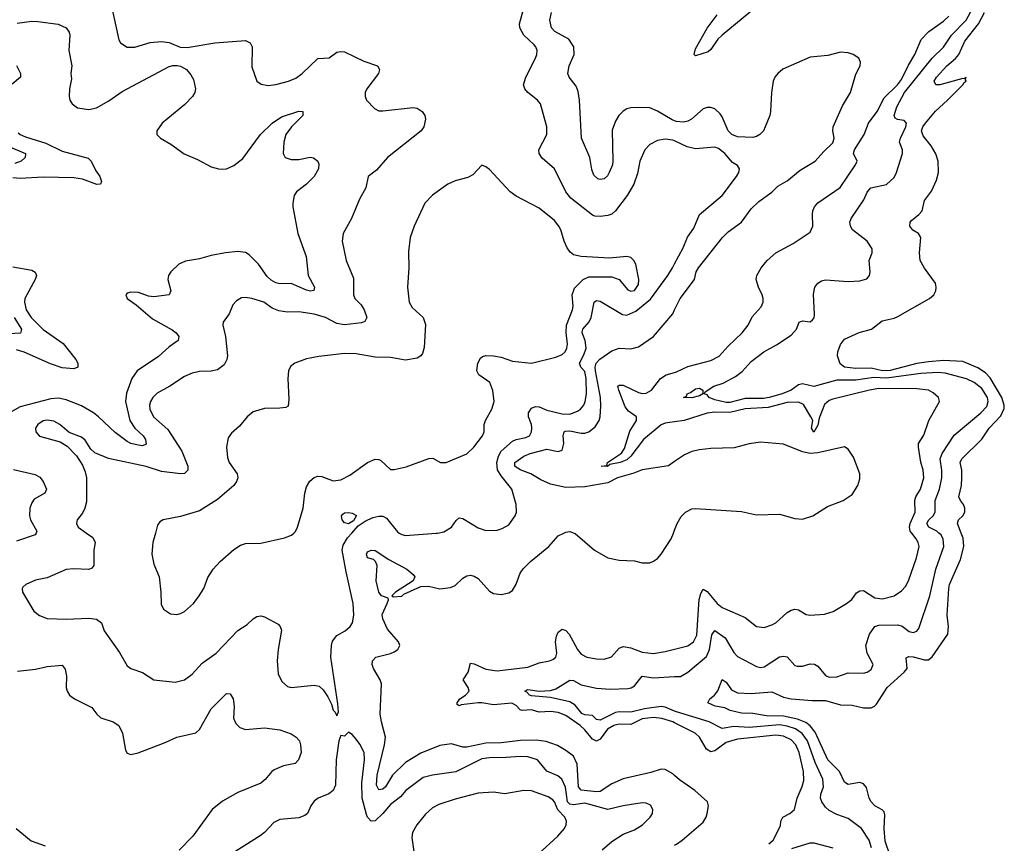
# Model space of a CAD drawing. Header units: inches. Extents: x 1552611 to 1694776, y 811966 to 917215.
# Tile 542 of 549: x 1686567 to 1691728, y 898373 to 902692. Entities that reach past the tile are written whole.
import ezdxf

# ---------------------------------------------------------------- set-up
doc = ezdxf.new("R2010")
doc.units = ezdxf.units.IN
doc.header["$MEASUREMENT"] = 0
for name, color, linetype in [('B6889', 7, 'Continuous'), ('B6899', 7, 'Continuous'), ('B6980', 7, 'Continuous'), ('B6990', 7, 'Continuous')]:
    doc.layers.add(name, color=color, linetype=linetype)

msp = doc.modelspace()

# ---------------------------------------------------------------- linework, layer by layer
at = {"layer": 'B6889', "color": 5}
for points, elevation in [([(1686652.4, 900000), (1686648.7, 899990), (1686550, 899956.8)], 820), ([(1686916.2, 900000), (1686950, 899976), (1686962.2, 899950), (1686954.7, 899910), (1686954.7, 899830), (1686944.7, 899815.3), (1686930, 899808.7), (1686850, 899812.2), (1686810, 899808.3), (1686710, 899765.1), (1686650, 899753), (1686598.8, 899730), (1686583.4, 899716.6), (1686579.1, 899710), (1686581.6, 899690), (1686640.4, 899590), (1686670, 899567.4), (1686711.3, 899551.3), (1686810, 899547.9), (1686930, 899554.4), (1686970, 899548.5), (1686995.8, 899530), (1687010, 899487.3), (1687090, 899373.4), (1687130, 899304.4), (1687150.2, 899290.2), (1687210, 899268.7), (1687270, 899230.3), (1687382.4, 899217.6), (1687430, 899230.4), (1687470, 899260.3), (1687522.8, 899317.2), (1687596.1, 899370), (1687710, 899488.9), (1687759.1, 899520.9), (1687791.5, 899550), (1687810, 899562), (1687830, 899565.5), (1687850, 899560.9), (1687921.5, 899521.5), (1687931.7, 899510), (1687939.7, 899490), (1687921.1, 899390), (1687915.8, 899330), (1687922.4, 899262.4), (1687940.7, 899220.7), (1687970, 899195.3), (1687990, 899190.3), (1688110, 899201.7), (1688136.3, 899196.3), (1688157.8, 899177.8), (1688181.4, 899141.4), (1688202, 899102), (1688210, 899072), (1688221, 899061), (1688230, 899042), (1688237.2, 899062.8), (1688235.1, 899104.9), (1688198.6, 899350), (1688200.7, 899410), (1688207.3, 899432.7), (1688230, 899463.6), (1688272.5, 899487.5), (1688299.7, 899510), (1688311, 899530), (1688318.8, 899570), (1688315.3, 899630), (1688277.3, 899797.3), (1688257.6, 899910), (1688263, 899937), (1688284.7, 899975.3), (1688307.2, 900000)], 840), ([(1687278.5, 900000), (1687264.9, 899950), (1687260.3, 899890), (1687270, 899836), (1687297.6, 899770), (1687306.7, 899690), (1687307.8, 899627.8), (1687321.1, 899601.1), (1687356.9, 899576.9), (1687390, 899573.4), (1687410, 899577.6), (1687430, 899588.4), (1687477, 899630), (1687507.6, 899670), (1687531.5, 899710), (1687552.6, 899767.4), (1687581.6, 899810), (1687618.4, 899850), (1687690, 899914.6), (1687723.6, 899936.4), (1687750, 899944.9), (1687830, 899947.2), (1687954.4, 899974.4), (1687991.2, 899988.8), (1688003.6, 900000)], 860), ([(1690000, 898728.2), (1689990, 898737.2), (1689950, 898760.5), (1689930, 898761.3), (1689875.6, 898744.4), (1689730, 898711.7), (1689670, 898684.7), (1689610, 898645.1), (1689590, 898643), (1689510, 898651.3), (1689496, 898670), (1689488.3, 898788.3), (1689469.5, 898829.5), (1689430, 898860.2), (1689385.1, 898885.1), (1689326.9, 898906.9), (1689273.3, 898913.4), (1689191.9, 898911.9), (1689090, 898900.1), (1689010, 898897.6), (1688910, 898877.3), (1688890, 898877.8), (1688830, 898894.3), (1688770, 898886.5), (1688670, 898846.4), (1688590, 898797.3), (1688521, 898730), (1688483.6, 898670), (1688470, 898657.1), (1688450, 898653.6), (1688437.9, 898677.9), (1688440.4, 898730), (1688479.5, 898890), (1688484.7, 898930), (1688463.2, 899010), (1688457.1, 899050), (1688463.1, 899210), (1688456.1, 899230), (1688420.7, 899290), (1688414.8, 899310), (1688416, 899330), (1688434.5, 899350), (1688510, 899368.3), (1688530, 899377.3), (1688549.6, 899390), (1688559.7, 899410), (1688553.1, 899430), (1688495.2, 899495.2), (1688469.9, 899550), (1688467.1, 899572.9), (1688493.7, 899630), (1688500.4, 899650), (1688498.6, 899658.6), (1688463.7, 899670), (1688450, 899689.2), (1688436, 899750), (1688440.7, 899830), (1688431.6, 899851.6), (1688421.6, 899861.6), (1688389.7, 899870), (1688384.4, 899890), (1688390, 899902), (1688408.7, 899910), (1688430, 899907.7), (1688501.4, 899861.4), (1688596.5, 899810), (1688630, 899782.4), (1688637.3, 899770), (1688630.2, 899749.8), (1688537.6, 899690), (1688517.3, 899670), (1688526.3, 899666.3), (1688570, 899669.7), (1688581, 899679), (1688670, 899719.7), (1688710, 899722.2), (1688770, 899707.4), (1688825.9, 899714.1), (1688850, 899724.9), (1688890, 899763.7), (1688910, 899774.9), (1688930, 899778.9), (1688950, 899774.6), (1688970, 899761.7), (1689030, 899694.9), (1689050, 899683.6), (1689090, 899677.6), (1689130, 899686), (1689150, 899699.1), (1689168.5, 899731.5), (1689189.7, 899790), (1689206.8, 899813.2), (1689244, 899850), (1689339.7, 899930), (1689390, 899984.6), (1689419.8, 900000)], 820), ([(1688556.7, 900000), (1688570, 899991.7), (1688590, 899986.7), (1688750, 899998.6), (1688757, 900000)], 840), ([(1689472.8, 900000), (1689478.2, 899998.2), (1689579.5, 899910), (1689650, 899870.2), (1689710, 899857.3), (1689790, 899853.8), (1689830, 899844.2), (1689870, 899844.6), (1689890, 899851.8), (1689910, 899866), (1689930, 899888.7), (1689982, 899970), (1689994, 900000)], 820), ([(1690000, 899004.8), (1689989.8, 899010), (1689932.2, 899027.8), (1689890, 899032.3), (1689830, 899026), (1689770, 898996.6), (1689710, 898998), (1689680.6, 898990), (1689648.2, 898971.8), (1689610, 898918.8), (1689590, 898908.4), (1689570, 898918.5), (1689530, 898968.5), (1689504.1, 898990), (1689430, 899043.7), (1689390, 899059.7), (1689350, 899064.8), (1689290, 899061.1), (1689250, 899072.6), (1689200.9, 899070), (1689190, 899072.9), (1689170, 899095.4), (1689147.1, 899107.2), (1689050, 899099.1), (1688990, 899110.3), (1688970, 899109.6), (1688881, 899099), (1688870, 899093.5), (1688860.7, 899100.7), (1688860.6, 899110), (1688873.2, 899130), (1688902.9, 899150), (1688922.8, 899170), (1688918.4, 899190), (1688891.9, 899230), (1688918, 899270), (1688930, 899317.8), (1688950, 899314.4), (1689010, 899286), (1689070, 899277.3), (1689230, 899297.2), (1689290, 899319.8), (1689344.5, 899330), (1689362.3, 899337.7), (1689377.3, 899350), (1689383, 899370), (1689376.1, 899430), (1689380.7, 899459.3), (1689390, 899480.2), (1689410, 899495.2), (1689430, 899489.2), (1689447.5, 899470), (1689490.2, 899390), (1689510, 899365.6), (1689540.5, 899350), (1689590, 899339.8), (1689630, 899339.3), (1689669.1, 899350.9), (1689710, 899395.8), (1689730, 899405), (1689770, 899398), (1689830, 899375.3), (1689890, 899368.6), (1689950, 899378), (1690000, 899391.1)], 780), ([(1686554.9, 899274.9), (1686650, 899286.2), (1686710, 899299.7), (1686790, 899306.4), (1686805.5, 899285.5), (1686811.3, 899248.7), (1686810.3, 899190), (1686815.3, 899170), (1686828.4, 899150), (1686854, 899130), (1686944.9, 899084.9), (1686970.4, 899050), (1686991.4, 899031.4), (1687057.3, 899010), (1687086.4, 898990), (1687106, 898950), (1687122, 898862), (1687130, 898845.5), (1687150, 898839.5), (1687187.6, 898847.6), (1687330, 898902), (1687390, 898930.2), (1687490, 898951.8), (1687510, 898970.4), (1687570, 899077.4), (1687650, 899159.1), (1687670, 899157.3), (1687686.4, 899130), (1687691.2, 899091.2), (1687688.2, 899030), (1687700.4, 899000.5), (1687720.6, 898980.6), (1687750, 898970.2), (1687850, 898979.2), (1687930, 898968), (1687990, 898946.5), (1688015.3, 898930), (1688032.9, 898910), (1688039.6, 898890), (1688042.3, 898850), (1688029.1, 898810.9), (1688010, 898791.5), (1687950, 898778.6), (1687901.1, 898758.9), (1687887.8, 898750), (1687853.2, 898706.8), (1687830.9, 898689.1), (1687710, 898639.3), (1687630, 898594.8), (1687575.8, 898550), (1687474.6, 898410), (1687402.8, 898337.2)], 820), ([(1690000, 899066), (1689950, 899087), (1689930, 899089.9), (1689841.6, 899078.4), (1689770, 899060.8), (1689710, 899062.3), (1689690, 899058.3), (1689610, 899019.6), (1689600.6, 899020.6), (1689590, 899022.9), (1689570, 899042.9), (1689530, 899045.9), (1689514, 899054), (1689478.2, 899098.2), (1689450, 899114.9), (1689350, 899138), (1689250, 899146.5), (1689238.9, 899150), (1689225.2, 899165.2), (1689214, 899170), (1689230, 899179.6), (1689290, 899171.2), (1689350, 899175.1), (1689376.9, 899183.1), (1689450, 899228.6), (1689470, 899226.7), (1689510, 899204.7), (1689590, 899186.2), (1689662.1, 899182.1), (1689754.4, 899185.6), (1689771.8, 899188.2), (1689790, 899198.4), (1689830, 899249.1), (1689890, 899241.4), (1690000, 899247)], 760), ([(1689620.7, 898339.3), (1689670, 898382.2), (1689730, 898420.9), (1689790, 898443.6), (1689831.3, 898470), (1689871.5, 898510), (1689884.2, 898530), (1689886.3, 898550), (1689873, 898573), (1689850, 898583.5), (1689830, 898586), (1689731, 898570), (1689650, 898550.9), (1689530, 898583.5), (1689470, 898574.4), (1689450, 898577.8), (1689438, 898590), (1689428, 898668), (1689409, 898709), (1689386.9, 898726.9), (1689330, 898750.8), (1689280.5, 898810), (1689230, 898827.3), (1689190, 898829.1), (1689117.2, 898822.8), (1689030, 898821.9), (1688990, 898815.3), (1688852.7, 898747.3), (1688730.1, 898729.9), (1688682.4, 898717.6), (1688590.7, 898649.3), (1688562.7, 898617.3), (1688510, 898576.3), (1688470.4, 898529.6), (1688430, 898490.7), (1688410, 898489.8), (1688390.4, 898510.4), (1688384.3, 898524.3), (1688362.7, 898610), (1688360.2, 898690), (1688374.2, 898810), (1688372.8, 898850), (1688350, 898893.6), (1688330, 898919.5), (1688310, 898944), (1688290, 898955.3), (1688270, 898935.3), (1688250, 898939), (1688239.3, 898910), (1688225, 898810), (1688221.5, 898678.5), (1688210.2, 898649.8), (1688187.5, 898632.5), (1688130.6, 898610), (1688110, 898594.3), (1688092.2, 898570), (1688074.9, 898530), (1688060.9, 898519.1), (1688030, 898506.2), (1687930, 898497.2), (1687898.4, 898481.6), (1687850.4, 898430), (1687827.6, 898412.4), (1687680.8, 898319.2)], 840), ([(1689284.2, 898315.8), (1689386.9, 898410), (1689422, 898450), (1689431.1, 898470), (1689432.6, 898490), (1689424, 898510), (1689388.1, 898548.1), (1689370, 898589.7), (1689360.7, 898600.7), (1689337.6, 898617.6), (1689250, 898647.4), (1689210, 898649.9), (1689110, 898632.1), (1689050, 898641.8), (1688970, 898636.3), (1688850, 898605), (1688763.6, 898576.4), (1688730, 898558.5), (1688694.2, 898525.8), (1688648, 898470), (1688625, 898430), (1688622.7, 898402.7), (1688633.7, 898330)], 860), ([(1686548.5, 898450), (1686626.2, 898386.2), (1686700.4, 898360.4)], 780)]:
    msp.add_lwpolyline(points, dxfattribs=dict(at, elevation=elevation))
at = {"layer": 'B6899', "color": 5}
for points, elevation in [([(1690000, 899247), (1690031.4, 899248.6), (1690070, 899270.9), (1690167.3, 899352.7), (1690183.4, 899390), (1690194.2, 899465.8), (1690210, 899488.9), (1690265.7, 899450), (1690310, 899372.8), (1690330, 899352.2), (1690430, 899299.6), (1690450, 899294.9), (1690470, 899298.2), (1690550, 899351.3), (1690570, 899354.9), (1690590.2, 899350.2), (1690630, 899306), (1690642.3, 899302.3), (1690670, 899302), (1690710, 899314.6), (1690732.3, 899312.3), (1690750, 899301.3), (1690790, 899252.2), (1690810, 899244), (1690850, 899246.5), (1690910, 899267.4), (1690990, 899265.3), (1691010, 899270.3), (1691030, 899285.3), (1691041.3, 899310), (1691009.7, 899370), (1691002.7, 899410), (1691021.8, 899470), (1691049.2, 899510.8), (1691070, 899517.5), (1691170, 899518), (1691191.9, 899511.9), (1691230, 899483.1), (1691250, 899478), (1691270, 899484.9), (1691280.6, 899499.4), (1691337.1, 899670), (1691368.7, 899810), (1691410.5, 899930), (1691407.8, 899967.8), (1691396.5, 899990), (1691385.6, 900000)], 760), ([(1690000, 899391.1), (1690070, 899409.4), (1690098.7, 899430), (1690115.7, 899464.3), (1690128.1, 899651.9), (1690136.6, 899683.4), (1690150, 899706.4), (1690170, 899693.1), (1690222.2, 899630), (1690249.1, 899610), (1690370, 899557.3), (1690430, 899510.3), (1690470, 899505.2), (1690510, 899518.2), (1690529.7, 899530), (1690590, 899583.6), (1690610, 899596.1), (1690630, 899600.3), (1690650, 899596.9), (1690690, 899573.1), (1690710, 899569.1), (1690784.9, 899575.1), (1690830.8, 899589.2), (1690901.6, 899630), (1690929, 899651), (1690952.8, 899687.2), (1690970, 899697.4), (1690990, 899698.3), (1691050, 899660.6), (1691090, 899655.9), (1691150, 899670.2), (1691190, 899697.8), (1691210, 899719.6), (1691225.7, 899750), (1691267.8, 899870), (1691282, 899930), (1691277.3, 899950), (1691265.9, 899970), (1691243.1, 900000)], 780), ([(1691155.2, 898230), (1691104, 898384), (1691098.3, 898450), (1691102.1, 898522.1), (1691097.7, 898537.7), (1691088.3, 898548.3), (1691050, 898569), (1691030.7, 898590), (1691019.5, 898610), (1691006.2, 898666.2), (1690990, 898684.4), (1690970, 898691.2), (1690910, 898681.2), (1690890, 898693.7), (1690863.8, 898750), (1690803.5, 898810), (1690736.1, 898956.1), (1690709.6, 898989.5), (1690686.9, 899006.9), (1690644.9, 899024.9), (1690570, 899040.4), (1690482.2, 899042.2), (1690410, 899053.8), (1690350, 899055), (1690291.6, 899070), (1690262.7, 899082.7), (1690212.2, 899092.2), (1690174.5, 899110), (1690185.2, 899130), (1690209.8, 899150.2), (1690226.7, 899173.3), (1690250, 899232), (1690270, 899218.7), (1690297.8, 899177.8), (1690330, 899161.4), (1690401.3, 899158.7), (1690510, 899168.1), (1690570, 899140.1), (1690610, 899131.1), (1690721.2, 899121.2), (1690790, 899122.2), (1690870, 899098.9), (1690930, 899097.4), (1690990, 899084.3), (1691030, 899083.8), (1691048, 899092), (1691057.5, 899102.5), (1691114.9, 899190), (1691203.2, 899270), (1691218.3, 899290), (1691214.3, 899345.7), (1691228.2, 899351.8), (1691249.9, 899350.1), (1691310, 899335), (1691330, 899335.5), (1691350, 899350.8), (1691432.6, 899470), (1691434.8, 899510), (1691429.2, 899570), (1691437.4, 899710), (1691441.6, 899730), (1691499.3, 899860.7), (1691515.4, 899930), (1691512.7, 899972.7), (1691502.1, 900000)], 740), ([(1691032.8, 898350), (1691019, 898390), (1690979.2, 898450), (1690910, 898503.5), (1690850, 898524), (1690810, 898544.5), (1690790, 898562), (1690771, 898590), (1690764.7, 898610), (1690766.2, 898630), (1690780.2, 898670), (1690776.1, 898710), (1690736.7, 898796.7), (1690696.1, 898910), (1690669.3, 898949.3), (1690634, 898974), (1690590, 898988.1), (1690550, 898994.1), (1690390, 898980.1), (1690310, 898985.1), (1690250, 898975.3), (1690181.5, 899010), (1690010, 899061.8), (1690000, 899066)], 760), ([(1690494.4, 898370), (1690516.3, 898390), (1690555.4, 898464.6), (1690556.1, 898490), (1690566.4, 898510), (1690603.9, 898530), (1690628.8, 898550), (1690642.3, 898610), (1690668.5, 898671.5), (1690677.1, 898703), (1690676, 898750), (1690652.6, 898850), (1690635.1, 898890), (1690610, 898916.3), (1690570, 898935.7), (1690530, 898940.9), (1690330, 898919.8), (1690270, 898901.3), (1690210, 898857.6), (1690190, 898852.8), (1690166.2, 898866.2), (1690131, 898930), (1690108.1, 898950), (1690000, 899004.8)], 780), ([(1690000, 898364), (1690010, 898369.4), (1690038.7, 898390), (1690150, 898484.2), (1690165.1, 898510), (1690169.7, 898530), (1690176.9, 898570), (1690172.6, 898590), (1690106, 898650), (1690025.2, 898705.2), (1690000, 898728.2)], 820), ([(1690615, 898345), (1690710, 898375.5), (1690730, 898374.8), (1690830, 898350.1)], 760)]:
    msp.add_lwpolyline(points, dxfattribs=dict(at, elevation=elevation))
at = {"layer": 'B6980', "color": 5}
for points, elevation in [([(1690000, 902056.3), (1689990, 902061), (1689950, 902064.8), (1689910, 902058), (1689870, 902037.6), (1689844.4, 902010), (1689816.9, 901950), (1689805.8, 901885.9), (1689786.7, 901830), (1689751.6, 901770), (1689690.7, 901689.3), (1689670, 901671.9), (1689650, 901665), (1689610, 901659.8), (1689581.6, 901661.6), (1689570, 901666.3), (1689455.4, 901755.4), (1689429.8, 901790), (1689371.1, 901910), (1689306.1, 901966.1), (1689289.8, 901990), (1689288.7, 902010), (1689330.7, 902090), (1689329.8, 902130), (1689297.4, 902250), (1689280.5, 902270), (1689230.6, 902310.6), (1689214, 902330), (1689208.5, 902350), (1689219.2, 902390), (1689270.9, 902490), (1689278.5, 902510), (1689279.7, 902530), (1689273, 902550), (1689262.6, 902562.6), (1689209.6, 902610), (1689188.6, 902648.6), (1689186.9, 902670), (1689220.5, 902790)], 840), ([(1687045.8, 902770), (1687086.6, 902586.6), (1687095.5, 902570), (1687130, 902548), (1687170, 902547.6), (1687250, 902572.3), (1687310, 902578.2), (1687350, 902572.4), (1687407.3, 902547.3), (1687445.3, 902545.3), (1687590, 902571.1), (1687750, 902583.1), (1687774.9, 902570), (1687785.3, 902550), (1687784.2, 902444.2), (1687810.3, 902370.3), (1687833.4, 902353.4), (1687870, 902346.5), (1687910, 902351.5), (1687975.1, 902370), (1688013.9, 902386.1), (1688048.3, 902410), (1688130, 902488.5), (1688188.2, 902491.8), (1688230, 902522), (1688250, 902525.7), (1688270, 902523.1), (1688370, 902474.9), (1688442.8, 902450), (1688450, 902438), (1688453.4, 902430), (1688447.7, 902410), (1688386.7, 902330), (1688378.4, 902310), (1688378, 902290), (1688385.5, 902270), (1688426.4, 902226.4), (1688450, 902214.4), (1688470, 902213.7), (1688630, 902232.2), (1688650, 902227.3), (1688676, 902210), (1688690.7, 902190), (1688694, 902170), (1688686, 902130), (1688671, 902110), (1688494, 901970), (1688436.7, 901903.3), (1688393, 901870), (1688381.3, 901810), (1688348.4, 901750), (1688306, 901650), (1688261.8, 901570), (1688256.9, 901530), (1688278.7, 901430), (1688315.9, 901335.9), (1688316.5, 901250), (1688323.2, 901230), (1688356, 901196), (1688372.9, 901170), (1688386, 901130), (1688375.8, 901110), (1688358.3, 901101.7), (1688270, 901091.1), (1688230, 901099.5), (1688170, 901130.6), (1688110, 901148.1), (1688030, 901160.4), (1687970, 901158.7), (1687925, 901165), (1687890, 901179.1), (1687847, 901210), (1687784, 901230), (1687750, 901234.7), (1687730, 901232.8), (1687702.6, 901217.4), (1687683.8, 901196.2), (1687665.5, 901150), (1687633.8, 901106.2), (1687631.4, 901090), (1687645.7, 901030), (1687656, 900930), (1687653.4, 900910), (1687638, 900882), (1687603.7, 900856.3), (1687570, 900849.7), (1687510, 900848), (1687470, 900838), (1687430, 900821.1), (1687354.4, 900770), (1687287.1, 900732.9), (1687264.1, 900710), (1687252.8, 900690), (1687247.9, 900670), (1687249.4, 900650), (1687268.4, 900610), (1687343, 900543), (1687416.8, 900430), (1687447.9, 900350), (1687448.5, 900330), (1687430, 900313), (1687409.1, 900310.9), (1687310, 900322.2), (1687230, 900349.8), (1687031.8, 900391.8), (1686961.3, 900421.3), (1686940.1, 900440.1), (1686910, 900486.6), (1686890, 900502.9), (1686826.6, 900526.6), (1686777.6, 900570), (1686746.3, 900586.3), (1686711.2, 900591.2), (1686690, 900587.7), (1686661.5, 900570), (1686650.3, 900550), (1686652, 900530), (1686670, 900508.8), (1686779, 900479), (1686815.4, 900455.4), (1686865.1, 900405.1), (1686895.4, 900355.4), (1686910, 900321), (1686916.9, 900290), (1686916.7, 900163.3), (1686908.9, 900130), (1686895.3, 900104.7), (1686868, 900070), (1686863.8, 900050), (1686874, 900030), (1686916.2, 900000)], 840), ([(1690000, 902162.3), (1689987.1, 902167.1), (1689910, 902212.6), (1689870, 902229.1), (1689812, 902231.9), (1689770, 902229.9), (1689750, 902223.9), (1689730, 902212.9), (1689708.1, 902190), (1689690, 902159.7), (1689673.4, 902113.4), (1689675.9, 901950), (1689673.6, 901930), (1689657.6, 901890), (1689647.5, 901872.5), (1689630, 901856.8), (1689610, 901853.6), (1689597.3, 901857.3), (1689576.1, 901876.1), (1689565.9, 901905.9), (1689555.4, 901970), (1689510.9, 902070), (1689502.1, 902270), (1689495, 902315), (1689484, 902344), (1689447.1, 902390), (1689440.4, 902410), (1689447.1, 902450), (1689473.8, 902510), (1689471, 902550), (1689445, 902590), (1689371.6, 902630), (1689353.8, 902650), (1689345.5, 902690), (1689354.4, 902730)], 820), ([(1686553.9, 902673.9), (1686630, 902683.5), (1686662.1, 902682.1), (1686767.9, 902667.9), (1686810.7, 902650), (1686826, 902626), (1686830.4, 902610.3), (1686824.4, 902530), (1686840.2, 902450), (1686835.5, 902410), (1686838, 902382), (1686828, 902330), (1686826.5, 902290), (1686830.3, 902270), (1686841.3, 902250), (1686870.2, 902230.2), (1686930, 902220.7), (1686970, 902230.2), (1687034.2, 902265.8), (1687103.8, 902316.2), (1687350, 902446.3), (1687370, 902452), (1687391.8, 902451.8), (1687410, 902447.8), (1687440.3, 902430), (1687463.4, 902403.4), (1687477.8, 902377.7), (1687488.8, 902330), (1687484.9, 902310), (1687473.4, 902290), (1687432.9, 902247.1), (1687312.8, 902150), (1687285.2, 902110), (1687286.3, 902090), (1687304.9, 902070), (1687358.4, 902038.4), (1687428.1, 901988.1), (1687499.4, 901959.4), (1687570, 901920.3), (1687609.3, 901909.3), (1687630, 901908.3), (1687650, 901910.2), (1687690, 901926.9), (1687735.7, 901964.3), (1687829.8, 902090), (1687890, 902150.2), (1687938.3, 902181.7), (1688030, 902212.4), (1688051.3, 902211.3), (1688050.3, 902190), (1687991.1, 902130), (1687962.2, 902090), (1687951, 902050), (1687948.1, 901990), (1687958.4, 901970), (1687990, 901958.6), (1688030, 901959.2), (1688090, 901970.3), (1688107.1, 901967.1), (1688130, 901950.8), (1688134.9, 901934.9), (1688132.6, 901910), (1688110.2, 901870), (1688070.3, 901830), (1688017.8, 901790), (1688005.3, 901770), (1687998.9, 901730), (1687998.7, 901710), (1688025.3, 901570), (1688068, 901450), (1688078.6, 901350), (1688111.5, 901290), (1688108.5, 901271.5), (1688090.8, 901269.2), (1688070, 901273.7), (1687990, 901308.4), (1687930, 901307.3), (1687910, 901312.2), (1687885.7, 901325.7), (1687864.8, 901344.8), (1687818, 901410), (1687770, 901459.4), (1687750, 901471.2), (1687710, 901475.9), (1687646, 901470), (1687570, 901456.2), (1687510, 901438.4), (1687435.1, 901424.9), (1687401.6, 901410), (1687359.3, 901370), (1687347, 901350), (1687342.6, 901330), (1687358.4, 901270), (1687350, 901249.6), (1687270, 901239.5), (1687242.5, 901242.5), (1687190, 901260.9), (1687150, 901262.7), (1687130, 901257.2), (1687122.8, 901250), (1687131, 901230), (1687177.4, 901197.4), (1687263.1, 901123.1), (1687366.3, 901066.3), (1687387.4, 901050), (1687401.5, 901030), (1687397, 901010), (1687350, 900977.3), (1687295, 900925), (1687182.2, 900850), (1687155.4, 900810), (1687126.2, 900733.8), (1687121.5, 900690), (1687144.6, 900590), (1687169.6, 900549.7), (1687213.7, 900510), (1687225.8, 900490), (1687230, 900465.6), (1687210, 900457.3), (1687190, 900460.2), (1687150, 900469.9), (1687130, 900480.2), (1687066.6, 900526.6), (1686979.9, 900610), (1686953.4, 900630), (1686890, 900667.4), (1686810, 900698.8), (1686770, 900706.7), (1686730, 900704), (1686570, 900661.6), (1686498, 900622)], 820), ([(1686550, 902452.4), (1686571.2, 902410), (1686571.6, 902390), (1686526.5, 902353.5)], 780), ([(1686558.9, 902098.9), (1686569.4, 902089.4), (1686597.1, 902077.1), (1686704.5, 902044.5), (1686790, 902002.1), (1686925.7, 901965.7), (1686941.1, 901950), (1686963.6, 901903.6), (1686987.4, 901870), (1686996.2, 901843.8), (1686990.7, 901830), (1686971.9, 901828.1), (1686895.4, 901855.4), (1686850, 901863.2), (1686690, 901866.7), (1686570, 901859.7), (1686530, 901862.6)], 780), ([(1686510, 902026.2), (1686597.3, 901990), (1686596.3, 901970), (1686573.7, 901950), (1686541.8, 901938.2)], 760), ([(1688003.6, 900000), (1688012.2, 900007.8), (1688022.9, 900030), (1688053.6, 900130), (1688061.2, 900210), (1688070, 900242), (1688087.5, 900272.5), (1688110, 900291.5), (1688130, 900298.3), (1688150, 900297.3), (1688210, 900274.4), (1688250, 900278.6), (1688296.6, 900303.4), (1688390, 900370.2), (1688430, 900387.8), (1688450, 900386), (1688460, 900380), (1688510, 900334), (1688530, 900333.1), (1688592.8, 900347.2), (1688711.7, 900391.7), (1688733.3, 900393.3), (1688772, 900370), (1688802, 900370), (1688910, 900415.6), (1688946.9, 900450), (1688993, 900510), (1689001.6, 900530), (1689002.4, 900570), (1689008.3, 900590), (1689042.5, 900650), (1689054.8, 900690), (1689047.3, 900747.3), (1689030.9, 900790), (1688973.3, 900830), (1688962.6, 900850), (1688968.3, 900891.7), (1688982.2, 900917.8), (1688993.5, 900926.5), (1689009.8, 900930.2), (1689050, 900929.3), (1689090, 900922.2), (1689150, 900901.8), (1689250, 900891), (1689377.7, 900922.3), (1689410, 900936.8), (1689425.8, 900950), (1689435.4, 900970), (1689438.5, 900990), (1689431.6, 901051.6), (1689433, 901090), (1689464.5, 901170), (1689468.5, 901190), (1689463.6, 901250), (1689475.9, 901284.1), (1689520.9, 901330), (1689550, 901343.1), (1689670, 901344.2), (1689708.9, 901328.9), (1689755.1, 901275.1), (1689770, 901268), (1689790, 901272), (1689810, 901304), (1689811.8, 901330), (1689796.2, 901410), (1689786.6, 901430), (1689770, 901444.5), (1689750, 901449.6), (1689657.7, 901442.3), (1689510, 901449.7), (1689470, 901459.1), (1689452.5, 901472.5), (1689436, 901496), (1689420.4, 901530), (1689402.7, 901590), (1689393.3, 901610), (1689370, 901638.3), (1689290, 901704.2), (1689170, 901766.6), (1689137, 901790), (1689030, 901906), (1689010, 901921.2), (1688990, 901929.2), (1688942.3, 901877.7), (1688915.9, 901864.1), (1688850, 901846.6), (1688810.7, 901830), (1688730, 901772), (1688690.4, 901729.7), (1688634.4, 901610), (1688614.4, 901550), (1688604.4, 901475.6), (1688607.2, 901390), (1688599.5, 901290), (1688608.2, 901210), (1688623.4, 901183.4), (1688682.4, 901130), (1688694.1, 901094.1), (1688687.1, 900972.9), (1688678, 900942), (1688670, 900929.6), (1688650, 900917.6), (1688590, 900906), (1688510, 900921.1), (1688430, 900921.5), (1688330, 900939.1), (1688270, 900941.1), (1688134.1, 900925.9), (1688070, 900913.5), (1688009.1, 900890.9), (1687986.5, 900873.5), (1687976.4, 900850), (1687972, 900810), (1687978.3, 900701.7), (1687974.6, 900665.4), (1687961.4, 900658.6), (1687930, 900654), (1687850, 900653.5), (1687790, 900635.8), (1687758.4, 900610), (1687718.9, 900561.1), (1687676.7, 900523.3), (1687660.3, 900499.7), (1687651.7, 900450), (1687655.9, 900395.9), (1687665.7, 900370), (1687707.2, 900310), (1687710.2, 900290.2), (1687703.6, 900270), (1687688.9, 900250), (1687603.9, 900176.1), (1687510, 900116.8), (1687410, 900086.6), (1687318, 900070), (1687301.3, 900058.7), (1687290, 900042), (1687278.5, 900000)], 860), ([(1686530, 901396.2), (1686630, 901377.7), (1686648.6, 901368.6), (1686654, 901350), (1686648.4, 901330), (1686593.8, 901230), (1686591.6, 901210), (1686601.5, 901170), (1686627.1, 901130), (1686690, 901067.6), (1686794.4, 900994.4), (1686860.2, 900910), (1686871.4, 900890), (1686872.4, 900870), (1686850, 900860.8), (1686790, 900866.1), (1686727.6, 900887.6), (1686590, 900948.9), (1686550, 900959.9)], 780), ([(1688757, 900000), (1688790, 900006.5), (1688829.8, 900030.2), (1688854, 900066), (1688870, 900079.5), (1688890, 900076.9), (1688970, 900027.2), (1689010, 900013.4), (1689070, 900014.3), (1689096.6, 900023.4), (1689130, 900043.7), (1689164, 900090), (1689171.1, 900110), (1689169.7, 900150), (1689147.2, 900230), (1689090, 900299.2), (1689072.2, 900332.2), (1689067.2, 900370), (1689076.3, 900403.7), (1689090.3, 900429.7), (1689150, 900482.6), (1689170, 900491.2), (1689219.8, 900500.2), (1689238.7, 900510), (1689249.8, 900530), (1689251.4, 900550), (1689249.1, 900570), (1689233.7, 900610), (1689233.5, 900630), (1689250, 900655.1), (1689270, 900662.9), (1689290, 900661.6), (1689330, 900644.2), (1689410, 900625.5), (1689450, 900623), (1689490, 900638.6), (1689506.4, 900650), (1689523.2, 900670), (1689531.7, 900690), (1689538.5, 900730), (1689537.1, 900810), (1689530, 900847.6), (1689508.7, 900870), (1689501.3, 900890), (1689524.7, 900935.3), (1689536.2, 900970), (1689530.9, 901010), (1689516.1, 901050), (1689517.2, 901062.8), (1689518.4, 901070), (1689551.9, 901108.1), (1689563.2, 901130), (1689578.2, 901210), (1689590, 901219.3), (1689610, 901215.9), (1689726.2, 901146.2), (1689750, 901142.3), (1689796.4, 901163.6), (1689873.8, 901226.2), (1689964.9, 901350), (1689988.5, 901390), (1690000, 901411.5)], 840), ([(1686538.1, 901130), (1686576.8, 901070), (1686571.6, 901048.4), (1686450, 901040.3)], 760), ([(1690000, 900374.6), (1689967.6, 900352.4), (1689830, 900331.6), (1689786.7, 900313.3), (1689700.2, 900290), (1689650, 900263.9), (1689530, 900242.5), (1689430, 900239.7), (1689350, 900257.1), (1689299.1, 900279.1), (1689246.9, 900310), (1689190, 900332), (1689161.7, 900350), (1689162.8, 900370), (1689210, 900402.7), (1689242.1, 900417.9), (1689330, 900440.1), (1689390, 900428.2), (1689410, 900434.3), (1689419.4, 900470), (1689415, 900510), (1689420.7, 900530), (1689426.5, 900533.5), (1689450, 900536.4), (1689510, 900523.5), (1689530, 900524.2), (1689550, 900530.1), (1689582.8, 900557.2), (1689604.1, 900590), (1689610, 900608.7), (1689613.7, 900666.3), (1689611.8, 900710), (1689585.5, 900850), (1689583.5, 900870), (1689588.9, 900891.1), (1689607.4, 900912.6), (1689670, 900955.1), (1689710, 900970.1), (1689770, 900966.2), (1689810, 900976.4), (1689890, 901031.1), (1689989.9, 901150.1), (1690000, 901170.6)], 820), ([(1690000, 900583.2), (1689950, 900575.9), (1689930, 900566.9), (1689837.6, 900490), (1689770, 900403.4), (1689750, 900384.2), (1689714.2, 900370), (1689660.8, 900359.2), (1689648.7, 900348.7), (1689615.1, 900350), (1689645.3, 900354.7), (1689647.3, 900370), (1689721.3, 900418.7), (1689737.3, 900442.7), (1689766, 900534), (1689800.8, 900590), (1689799.3, 900610), (1689758.7, 900638.8), (1689741.5, 900661.5), (1689706.7, 900750), (1689703, 900770), (1689710, 900775.5), (1689730, 900775.8), (1689810, 900736.6), (1689830, 900731.5), (1689850, 900734.3), (1689878.5, 900750), (1689926.6, 900810), (1689956.3, 900830), (1690000, 900842.5)], 780), ([(1686534.1, 900334.1), (1686647.8, 900307.8), (1686672.9, 900292.9), (1686690.2, 900270), (1686706.5, 900230), (1686698.7, 900210), (1686642.8, 900177.2), (1686630, 900158.7), (1686619.7, 900130), (1686618, 900090), (1686623.5, 900070), (1686656.2, 900010), (1686652.4, 900000)], 820), ([(1688307.2, 900000), (1688341.9, 900038.1), (1688376.9, 900063.1), (1688418.3, 900081.7), (1688450, 900089.4), (1688470, 900088.1), (1688490, 900077.4), (1688546.4, 900006.4), (1688556.7, 900000)], 840), ([(1689419.8, 900000), (1689430, 900005.3), (1689450, 900007.8), (1689472.8, 900000)], 820), ([(1689994, 900000), (1690000, 900015)], 820)]:
    msp.add_lwpolyline(points, dxfattribs=dict(at, elevation=elevation))
at = {"layer": 'B6980', "color": 5, "elevation": 840}
msp.add_lwpolyline([(1688290, 900048.5), (1688270, 900052.8), (1688256.8, 900070), (1688253, 900090), (1688260.7, 900099.3), (1688270, 900105.7), (1688290, 900107.4), (1688310, 900104.9), (1688332.4, 900092.4), (1688316.5, 900063.5)], close=True, dxfattribs=at)
at = {"layer": 'B6990', "color": 5}
for points, elevation in [([(1690470, 902792.9), (1690248.6, 902611.4), (1690226.7, 902590), (1690190, 902535.6), (1690176.5, 902523.5), (1690110, 902503.1), (1690103.1, 902510), (1690110, 902538.9), (1690170, 902647.1), (1690222.4, 902717.6)], 780), ([(1691385.6, 900000), (1691374.6, 900010), (1691333, 900030), (1691321.2, 900050), (1691331.7, 900070), (1691354.7, 900090), (1691366, 900110), (1691365.4, 900170), (1691389.2, 900230.8), (1691401, 900290), (1691401.5, 900330), (1691392.6, 900390), (1691402.7, 900417.3), (1691466, 900514), (1691605.7, 900630), (1691636, 900664), (1691644.2, 900690), (1691640.7, 900710), (1691610, 900758.5), (1691570, 900789.8), (1691529.4, 900809.4), (1691418.9, 900838.9), (1691381.7, 900841.7), (1691290, 900837.2), (1691110, 900812.2), (1691044.1, 900815.9), (1690950, 900802.3), (1690850, 900802.4), (1690730, 900768.9), (1690670, 900783.2), (1690650, 900777.2), (1690610.3, 900750), (1690563.2, 900730), (1690496.1, 900710), (1690465.1, 900705.1), (1690370, 900705.3), (1690290, 900684.8), (1690270, 900684.9), (1690210, 900699.2), (1690181.1, 900710), (1690170, 900724.2), (1690154, 900730), (1690160.2, 900739.8), (1690205.7, 900770), (1690253.9, 900786.1), (1690319.4, 900820.6), (1690353.2, 900846.8), (1690401, 900899), (1690466.9, 900950), (1690533.7, 900986.3), (1690610, 901037.7), (1690639.3, 901070), (1690653.6, 901106.4), (1690670, 901112.4), (1690710, 901108.2), (1690722.7, 901117.3), (1690731, 901129), (1690733.6, 901146.4), (1690727.3, 901252.7), (1690735.1, 901290), (1690750, 901310.3), (1690770, 901323.1), (1690790, 901327.6), (1690910, 901319.5), (1690970, 901322.4), (1691007.6, 901332.4), (1691020.7, 901350), (1691025.1, 901370), (1691019.6, 901430), (1691035.1, 901470), (1691036.3, 901490), (1691009.7, 901530), (1690932.8, 901590), (1690921.1, 901610), (1690918.9, 901630), (1690925.1, 901650), (1690992.1, 901747.9), (1691010, 901788.4), (1691028, 901810), (1691110, 901828), (1691150, 901864.9), (1691163.7, 901890), (1691194.2, 901990), (1691195, 902010), (1691179.5, 902050), (1691183.2, 902070), (1691211.7, 902130), (1691215.6, 902150), (1691203.5, 902163.5), (1691169, 902169), (1691155.4, 902175.4), (1691150.9, 902190), (1691165.3, 902234.7), (1691205.1, 902310), (1691350, 902490.8), (1691410, 902548.1), (1691452, 902610), (1691527.7, 902690), (1691561.9, 902750)], 760), ([(1691502.1, 900000), (1691482.9, 900050), (1691488.7, 900070), (1691510.4, 900089.6), (1691520.6, 900110), (1691521.3, 900130), (1691514.8, 900150), (1691498.4, 900170), (1691489.1, 900190), (1691503.4, 900250), (1691506.2, 900290), (1691505, 900330), (1691497.6, 900370), (1691506.3, 900390), (1691610, 900492.8), (1691649.4, 900550), (1691710, 900613.9), (1691727.5, 900652.5), (1691728.1, 900670), (1691715.9, 900710), (1691654, 900814), (1691630, 900839.9), (1691590, 900866.9), (1691510, 900900.3), (1691410, 900904.3), (1691330, 900898.2), (1691270, 900889.1), (1691130, 900853.2), (1691090.2, 900850.2), (1691030, 900864), (1690950, 900862.8), (1690889.6, 900869.6), (1690867.7, 900887.7), (1690854, 900930), (1690856.3, 900950), (1690870, 900988.7), (1690890, 901016.9), (1690968.1, 901051.9), (1691031.8, 901070), (1691087.3, 901112.7), (1691150, 901126), (1691170, 901135.3), (1691336, 901230), (1691358, 901250), (1691369.4, 901270), (1691371.6, 901290), (1691367, 901310), (1691310, 901389.5), (1691286.4, 901430), (1691283.8, 901470), (1691289.8, 901550), (1691278.7, 901570), (1691248.1, 901588.1), (1691233.5, 901610), (1691235.4, 901630), (1691241.3, 901638.7), (1691280.9, 901670), (1691297, 901690), (1691310, 901744.7), (1691346.6, 901793.4), (1691372.8, 901850), (1691382.6, 901890), (1691381.1, 901950), (1691370, 901989.3), (1691344.7, 902030), (1691302.6, 902082.6), (1691294, 902110), (1691300.6, 902130), (1691314.6, 902150), (1691367.4, 902212.6), (1691431, 902270), (1691511.1, 902350), (1691517, 902363), (1691528, 902370), (1691524.7, 902375.3), (1691528.4, 902388.4), (1691518.3, 902381.7), (1691510, 902383.5), (1691390, 902349.9), (1691370, 902349.8), (1691360.3, 902370), (1691372.7, 902390), (1691427.3, 902450), (1691472.3, 902487.7), (1691490, 902508.9), (1691520.7, 902579.3), (1691593.4, 902670), (1691623.7, 902730)], 740), ([(1690000, 900842.5), (1690010, 900845.4), (1690070, 900872.8), (1690190, 900905.5), (1690232.9, 900927), (1690280.4, 900979.6), (1690353.8, 901050), (1690384.8, 901090), (1690406.9, 901133.1), (1690453.6, 901186.4), (1690463.5, 901210), (1690464.6, 901230), (1690459.4, 901250), (1690439.8, 901290), (1690428.2, 901330), (1690430.9, 901350), (1690453.1, 901390), (1690484.6, 901430), (1690530, 901469.4), (1690621.9, 901518.1), (1690710, 901577.6), (1690724.5, 901610), (1690721.9, 901670), (1690723.9, 901690), (1690733.1, 901710), (1690750, 901730.9), (1690868.5, 901811.5), (1690948.8, 901930), (1690956, 901950), (1690937.2, 901990), (1690942.1, 902010), (1690992.9, 902090), (1691016.3, 902150), (1691061.8, 902210), (1691098.4, 902281.6), (1691169, 902350), (1691190, 902378.4), (1691226.4, 902453.6), (1691259.9, 902510), (1691292.3, 902587.7), (1691332.3, 902630), (1691410, 902684.4), (1691437.7, 902710)], 780), ([(1690000, 901170.6), (1690029.5, 901230.5), (1690104.7, 901330), (1690113.3, 901370), (1690124.5, 901390), (1690250.5, 901550), (1690281.2, 901578.8), (1690350.3, 901629.7), (1690400.6, 901699.4), (1690441.4, 901738.6), (1690510, 901787.3), (1690540.3, 901819.7), (1690590, 901847.3), (1690657.5, 901902.5), (1690737.1, 901950), (1690780.2, 901999.8), (1690830, 902046.6), (1690836.7, 902070), (1690829.3, 902110), (1690831.7, 902130), (1690880.6, 902239.4), (1690921.1, 902310), (1690950, 902406), (1690972.9, 902450), (1690974.2, 902470), (1690965.1, 902490), (1690935.1, 902510), (1690910, 902519), (1690870, 902521.2), (1690803.4, 902503.4), (1690710, 902495.4), (1690568, 902432), (1690540.3, 902410), (1690524.6, 902390), (1690516, 902370), (1690507.4, 902310), (1690503.2, 902210), (1690499.8, 902190), (1690475.3, 902130), (1690465.2, 902110), (1690447.1, 902090), (1690430, 902079.5), (1690410, 902074.9), (1690330, 902077), (1690300.5, 902090), (1690280.4, 902110), (1690250, 902182.7), (1690238.8, 902198.8), (1690210, 902224.2), (1690190, 902231.4), (1690170, 902231.5), (1690150, 902225.3), (1690089.2, 902170), (1690070, 902159.4), (1690045.9, 902154.1), (1690010, 902158.5), (1690000, 902162.3)], 820), ([(1690000, 901411.5), (1690044.9, 901495.1), (1690067.6, 901552.4), (1690100.7, 901599.3), (1690129.7, 901670), (1690249.9, 901770.1), (1690325.1, 901870), (1690336.4, 901890), (1690339.7, 901910), (1690330, 901927.3), (1690302.7, 901942.7), (1690263.5, 901990), (1690230, 902015.8), (1690210, 902023.8), (1690110, 902014.3), (1690065.3, 902025.3), (1690000, 902056.3)], 840), ([(1691243.1, 900000), (1691235.4, 900010), (1691231.1, 900030), (1691234.5, 900050), (1691261.5, 900110), (1691258.3, 900170), (1691263.8, 900190), (1691288.5, 900230), (1691305.6, 900290), (1691302.4, 900330), (1691291.1, 900371.1), (1691278.4, 900450), (1691278.6, 900470), (1691306.3, 900513.7), (1691333.3, 900590), (1691388, 900690), (1691383.6, 900710), (1691355.8, 900735.8), (1691330, 900748.9), (1691270, 900756), (1691070, 900757.9), (1691021.3, 900750), (1690830, 900702.1), (1690810, 900694.3), (1690786, 900674), (1690758, 900602), (1690750, 900565), (1690730, 900529.6), (1690717.8, 900550), (1690723.8, 900590), (1690714.2, 900610), (1690674.9, 900674.9), (1690650, 900685.9), (1690590, 900683.9), (1690490, 900658.7), (1690370, 900650.5), (1690290, 900632.6), (1690210, 900633.6), (1690170, 900629.3), (1690050.7, 900590.7), (1690000, 900583.2)], 780), ([(1690000, 900015), (1690014, 900050), (1690033.7, 900086.3), (1690056.2, 900110), (1690090, 900126.3), (1690110, 900128.9), (1690350, 900113.7), (1690430, 900095.3), (1690550, 900098.9), (1690630, 900076), (1690670, 900072.9), (1690724.5, 900090), (1690801.5, 900138.5), (1690883.7, 900170), (1690930, 900202.4), (1690961, 900250), (1690970, 900284.7), (1690970.8, 900310), (1690938.3, 900398.3), (1690910, 900439.3), (1690890, 900451.6), (1690750, 900421.5), (1690710, 900417.7), (1690670, 900425.4), (1690570, 900465.5), (1690450, 900476.1), (1690390, 900468.7), (1690312.6, 900447.4), (1690190, 900443.8), (1690130, 900436.8), (1690090, 900427.2), (1690051.8, 900410), (1690000, 900374.6)], 820)]:
    msp.add_lwpolyline(points, dxfattribs=dict(at, elevation=elevation))
at = {"layer": 'B6990', "color": 5, "elevation": 760}
msp.add_lwpolyline([(1690090, 900709.9), (1690046, 900710), (1690062.7, 900717.3), (1690066, 900730), (1690083.2, 900736.8), (1690110, 900756.6), (1690130, 900759.7), (1690148.5, 900750), (1690148.5, 900730), (1690130, 900720.3)], close=True, dxfattribs=at)

doc.saveas('drawing.dxf')
